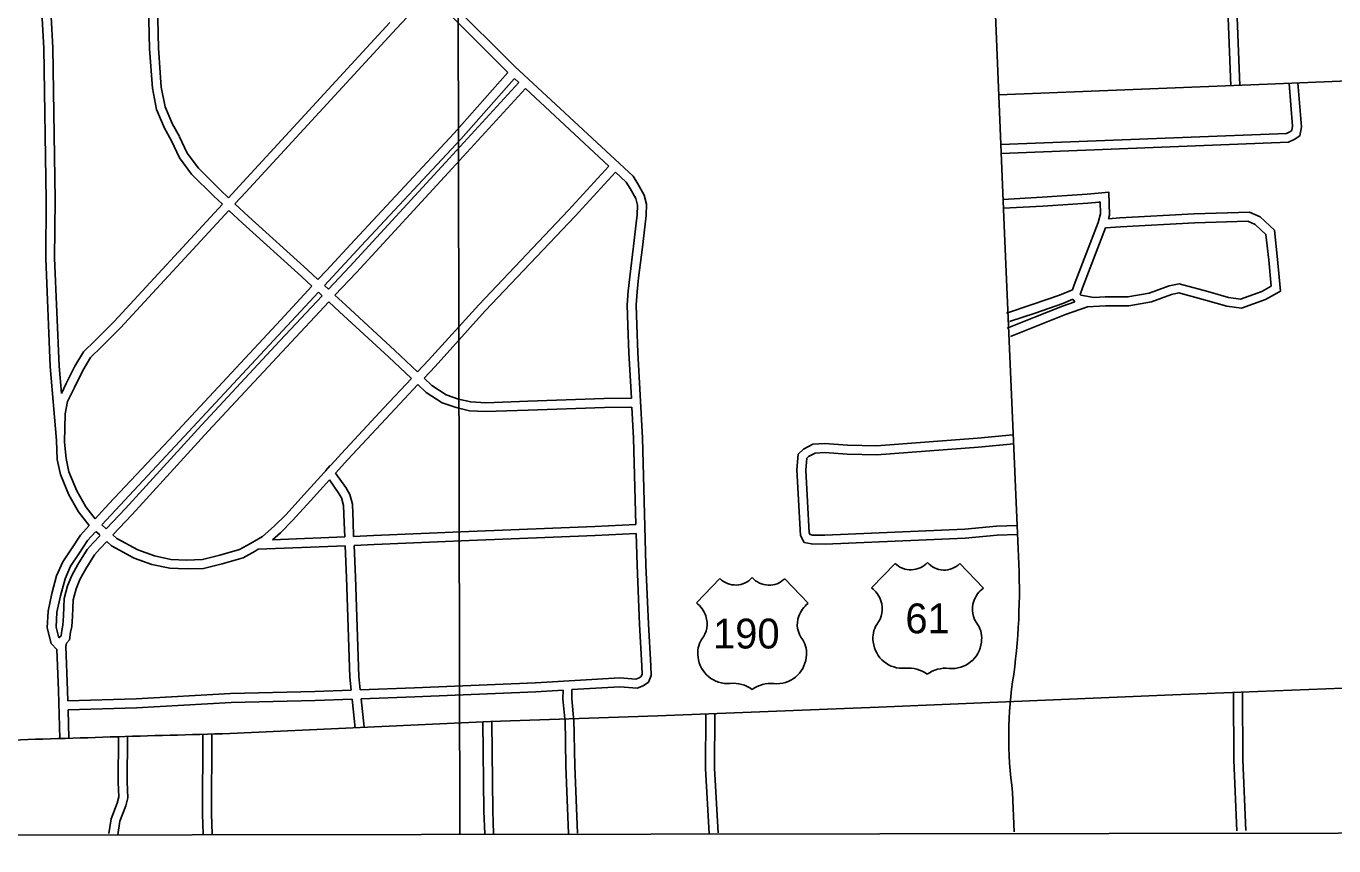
# Model space of a CAD drawing. Extents: x 3313447 to 3351316, y 703786 to 729172.
# Drawn here: x 3342401 to 3346785, y 709166 to 711914 of the extents above; entities that cross this region are included whole.
import ezdxf

# ---------------------------------------------------------------- set-up
doc = ezdxf.new("R2010")
doc.units = 0
for name, color, linetype in [('V-GRID-FRAM', 7, 'Continuous'), ('V-GRID-MAJR', 7, 'Continuous'), ('V-ROAD-CNTR', 7, 'Continuous'), ('V-ROAD-IDEN', 7, 'Continuous')]:
    doc.layers.add(name, color=color, linetype=linetype)

msp = doc.modelspace()

# ---------------------------------------------------------------- linework, layer by layer
at = {"layer": 'V-GRID-FRAM'}
msp.add_lwpolyline([(3317576.9, 727351), (3317595.4, 709166), (3349105.8, 709211.8), (3349071.4, 727396.8), (3317576.9, 727351)], dxfattribs=at)
at = {"layer": 'V-GRID-MAJR'}
msp.add_line((3343854, 709204.2), (3343843.5, 715263.9), dxfattribs=at)
at = {"layer": 'V-ROAD-CNTR'}
for points in [[(3346438.9, 711714.4), (3346400.1, 712713.4), (3346378.1, 713163.2)], [(3346468.9, 711715.6), (3346430.1, 712714.8), (3346408.2, 713162.6)], [(3342374, 713033.1), (3342380.7, 712636.6), (3342398.6, 712234.7), (3342404.4, 712114), (3342421.3, 712020.5), (3342441, 711977.8), (3342454.7, 711940.3), (3342460.4, 711839.9), (3342468, 711331.1)], [(3345725.9, 710162.7), (3345680.1, 711218.9), (3345613.6, 712849.3)], [(3342443.6, 712065.6), (3342450.1, 712029.6), (3342468.8, 711989.3), (3342484.4, 711946.5), (3342490.4, 711840.9), (3342498, 711332.6)], [(3342887.7, 711529.5), (3342864.5, 711572.6), (3342837.4, 711635), (3342823.8, 711705.8), (3342814, 711838.4), (3342808.7, 712083.7)], [(3342914.2, 711543.7), (3342891.5, 711585.7), (3342866.3, 711644), (3342853.6, 711709.7), (3342843.9, 711839.8), (3342838.7, 712085.2)], [(3343748.4, 712020.7), (3343641.8, 711905.8)], [(3343821.3, 711995.4), (3344039.2, 711778.3), (3344435.2, 711410.9), (3344451.3, 711385.3), (3344472.7, 711347.5), (3344479.8, 711317.7), (3344479.2, 711279.6), (3344475.4, 711250.2), (3344466.8, 711172.9), (3344453.7, 711070.6), (3344449.2, 711023.4), (3344445.9, 710979.5), (3344447.4, 710912), (3344451.6, 710820.3), (3344466.6, 710533.7), (3344478.4, 710108.1), (3344487.3, 709909.3), (3344494.9, 709770.1), (3344495.6, 709736.9), (3344487.4, 709714.4), (3344469.3, 709702.4), (3344449.1, 709694.2), (3344390.9, 709699.2), (3344230.5, 709689.8)], [(3343800.2, 711974.2), (3344015.9, 711759.2)], [(3343619.8, 711926.1), (3343114.8, 711378), (3343078.8, 711339)], [(3343641.9, 711905.8), (3343136.8, 711357.7), (3343100.6, 711318.5)], [(3345661.1, 711683.6), (3346562.6, 711719.3), (3347374.1, 711753.5), (3348119.6, 711782.1), (3348808.3, 711809.7), (3349098.4, 711839.7), (3349098.4, 711839.7)], [(3344015.9, 711759.2), (3343835.3, 711555.4), (3343502.3, 711197.9), (3343407, 711095), (3343378.9, 711064.7)], [(3344037.2, 711738), (3343857.5, 711535.2), (3343524.3, 711177.5), (3343429, 711074.6), (3343400.9, 711044.3)], [(3343414, 711032.1), (3343485.8, 711108.5), (3343806.8, 711456.8), (3344052.4, 711725.1)], [(3344037.8, 711738.7), (3344052.4, 711725.1)], [(3345667.9, 711517), (3346625.3, 711554.7), (3346636.6, 711560.2), (3346643.4, 711564.6), (3346646.3, 711578.5), (3346634.3, 711721.7)], [(3345669.1, 711487.1), (3346632.7, 711525), (3346651.2, 711534), (3346670.2, 711546.1), (3346676.6, 711576.7), (3346664.1, 711724.3)], [(3343436, 711011.7), (3343507.8, 711088), (3343828.9, 711436.5), (3344074.4, 711704.7)], [(3344074.4, 711704.7), (3344354.3, 711445)], [(3342914.5, 711543), (3342940.7, 711488), (3342978.1, 711437.7), (3343050.6, 711365.6), (3343078.8, 711339)], [(3342887.4, 711530.1), (3342914.9, 711472.4), (3342955.4, 711418), (3343029.7, 711344), (3343058.4, 711317)], [(3343712.9, 710754.7), (3343749.8, 710793.8), (3343918, 710980.1), (3344218.9, 711297.5), (3344354.3, 711445)], [(3343734.7, 710734.1), (3343771.9, 710773.4), (3343940, 710959.8), (3344240.9, 711277), (3344376.3, 711424.6)], [(3344376.3, 711424.6), (3344411.9, 711391.6), (3344425.5, 711370), (3344444.5, 711336.4), (3344449.7, 711314.4), (3344449.2, 711281.8), (3344445.6, 711253.8), (3344437, 711176.4), (3344423.9, 711073.9), (3344419.3, 711026), (3344415.9, 710980.3), (3344417.4, 710911), (3344421.6, 710818.8), (3344429.6, 710666.4)], [(3342468, 711332), (3342466.2, 711135.5), (3342481.5, 710772.6), (3342501.9, 710525.4), (3342504.6, 710461.3)], [(3342498, 711331.7), (3342496.2, 711136), (3342511.4, 710774.5), (3342519, 710682.5)], [(3345675.2, 711333.5), (3345807.2, 711340.4), (3345957.5, 711351.1), (3345994.9, 711354.2), (3346030.2, 711357.3), (3346032.8, 711280.9), (3346029, 711268.4)], [(3345676.8, 711303.6), (3345809, 711310.4), (3345959.8, 711321.2), (3345997.4, 711324.3), (3346001.3, 711324.6), (3346002.7, 711284.9), (3345993.9, 711256.3), (3345914, 711047.2), (3345908.2, 711030.4)], [(3343058.4, 711317), (3342695.2, 710923.9), (3342632.1, 710860.3), (3342593.1, 710822.5), (3342564, 710773.8), (3342535.3, 710716), (3342519, 710682.5)], [(3343080.3, 711296.5), (3342716.8, 710903.1), (3342653.2, 710838.9), (3342616.8, 710803.7), (3342590.3, 710759.4), (3342562.2, 710702.8), (3342539.1, 710655.2), (3342531.6, 710614.5), (3342529.7, 710519.9), (3342534.6, 710464.7), (3342544.3, 710420), (3342570.3, 710356), (3342600.6, 710302.8), (3342632.5, 710262.2)], [(3343080.3, 711296.5), (3343126.1, 711253.3), (3343323.6, 711075.1), (3343358.5, 711042.7)], [(3343100.6, 711318.5), (3343146.4, 711275.4), (3343343.9, 711097.2), (3343378.9, 711064.7)], [(3345958.6, 710972.9), (3346019, 710976.1), (3346097, 710976.1), (3346173, 710990), (3346240.5, 711014.5), (3346265.3, 711019.8), (3346354, 710995.9), (3346425.7, 710975.2), (3346475, 710968.4), (3346555.8, 710997.4), (3346606.2, 711025.8), (3346596.1, 711132), (3346585.6, 711230.1), (3346537.2, 711274.3), (3346501.9, 711290.7), (3346316.7, 711285), (3346067.1, 711271.3), (3346029, 711268.4)], [(3346018.8, 711237.5), (3345942.2, 711036.9), (3345934.5, 711014.9), (3345936.5, 711012.2), (3345979.7, 711004.1)], [(3345979.7, 711004.1), (3346018.2, 711006.1), (3346094.3, 711006.1), (3346165.2, 711019), (3346232.1, 711043.4), (3346266.1, 711050.7), (3346362, 711024.8), (3346431.9, 711004.7), (3346471.8, 710999.1), (3346543.3, 711024.7), (3346574.5, 711042.4), (3346566.2, 711129), (3346557, 711215.6), (3346520.3, 711249), (3346495.7, 711260.5), (3346318, 711255), (3346069.1, 711241.4), (3346018.8, 711237.5)], [(3343358.5, 711042.7), (3343254, 710929.9), (3342878.7, 710526.1), (3342677.7, 710312.1), (3342632.5, 710262.2)], [(3343380.5, 711022.3), (3343276, 710909.5), (3342900.6, 710505.7), (3342699.8, 710291.8), (3342654.6, 710241.9)], [(3343380.5, 711022.3), (3343393.5, 711010.2)], [(3343400.9, 711044.3), (3343414, 711032.1)], [(3345687.6, 710952.2), (3345773.1, 710980.4), (3345865, 711012.6), (3345908.2, 711030.4)], [(3342669.4, 710229.1), (3342734.1, 710297.5), (3342988.6, 710576.4), (3343251.3, 710858.9), (3343393.5, 711010.2)], [(3342691.4, 710208.7), (3342756.1, 710277.1), (3343010.7, 710556.1), (3343273.2, 710838.4), (3343415.5, 710989.8)], [(3343415.5, 710989.8), (3343451.5, 710956.4), (3343615.9, 710805), (3343692.3, 710732.9)], [(3343436, 711011.7), (3343471.8, 710978.5), (3343636.4, 710826.9), (3343712.9, 710754.7)], [(3345688.9, 710901.3), (3345779, 710937.3), (3345874.8, 710975), (3345916, 710989.6)], [(3345696.9, 710923.7), (3345782.7, 710952), (3345875.6, 710984.6), (3345909.4, 710998.4)], [(3345700, 710873.4), (3345790.1, 710909.5), (3345885.4, 710946.9), (3345958.6, 710972.9)], [(3345909.4, 710998.4), (3345916, 710989.6)], [(3342691.4, 710208.7), (3342704.8, 710196.6), (3342774.8, 710158.3), (3342830.6, 710138), (3342886.2, 710126.5), (3342938.3, 710124.3), (3342991.4, 710125.9), (3343049.7, 710140.6), (3343116.4, 710159.3), (3343153.3, 710180.1), (3343193.1, 710202.7), (3343232.5, 710237.5), (3343272, 710277.1), (3343331.6, 710343.2), (3343457.5, 710481.6), (3343599.8, 710634.9), (3343692.3, 710732.9)], [(3343438, 710415.6), (3343479.6, 710461.3), (3343621.7, 710614.4), (3343714.1, 710712.3)], [(3343714.1, 710712.3), (3343742, 710686), (3343795.2, 710651.1), (3343842.1, 710635.2), (3343887.1, 710624.5), (3343941, 710621.8), (3344083.5, 710626.4), (3344339.1, 710635.9), (3344431.2, 710636.4)], [(3343734.7, 710734.1), (3343760.7, 710709.6), (3343808.4, 710678.3), (3343850.4, 710664.1), (3343891.3, 710654.4), (3343941.3, 710651.8), (3344082.5, 710656.4), (3344338.5, 710665.9), (3344429.6, 710666.4)], [(3344431.2, 710636.4), (3344436.7, 710532.5), (3344444.7, 710242.9)], [(3345708.5, 710544), (3345590.2, 710532.4), (3345251.1, 710506.8), (3345154.1, 710509.3), (3345078.3, 710514.6), (3345037.5, 710512.4), (3345006.1, 710496.4), (3344988.4, 710478.8), (3344984.4, 710426.2), (3344996.1, 710206.3), (3345009.2, 710183.1), (3345033.4, 710178.1), (3345079.1, 710177.5), (3345548.9, 710197.9), (3345655.5, 710208.1), (3345723.6, 710209.7)], [(3345711.5, 710514.1), (3345592.8, 710502.5), (3345251.9, 710476.7), (3345152.6, 710479.3), (3345078, 710484.5), (3345045.5, 710482.7), (3345023.9, 710471.8), (3345017.5, 710465.4), (3345014.5, 710425.8), (3345025.7, 710214.9), (3345028.6, 710209.7), (3345036.6, 710208.1), (3345078.6, 710207.5), (3345546.9, 710227.9), (3345653.7, 710238), (3345722.9, 710239.7)], [(3342504.6, 710461.3), (3342515.5, 710411.1), (3342543.2, 710342.9), (3342575.7, 710286), (3342612.1, 710239.7)], [(3343420.3, 710440.7), (3343404.7, 710423.5)], [(3343498.6, 710203.4), (3343496.5, 710251.8), (3343494.5, 710311.5), (3343485.8, 710344.3), (3343472.3, 710367), (3343438, 710415.6)], [(3343226.5, 710192.2), (3343253.1, 710215.6), (3343293.8, 710256.4), (3343353.8, 710323.1), (3343417.3, 710392.9)], [(3343468.6, 710202.2), (3343466.6, 710250.6), (3343464.6, 710307.1), (3343457.8, 710332.6), (3343447.1, 710350.6), (3343417.3, 710392.9)], [(3342612.1, 710239.7), (3342583.1, 710207.7), (3342552.3, 710161.3), (3342523.3, 710118.2), (3342502.9, 710071.8), (3342486.4, 710011.6), (3342474, 709953.3), (3342471.6, 709896.6), (3342484.4, 709844.4), (3342503.9, 709824.2)], [(3342654.6, 710241.9), (3342669.1, 710228.8)], [(3343498.6, 710203.4), (3343565.6, 710206.2), (3343885.1, 710219.6), (3344307, 710236.1), (3344444.7, 710242.9)], [(3342633.4, 710218.5), (3342606.8, 710189.2), (3342577.2, 710144.6), (3342549.7, 710103.7), (3342531.2, 710061.7), (3342515.5, 710004.5), (3342503.8, 709949.5), (3342501.7, 709899.6), (3342510.7, 709863)], [(3342510.7, 709863), (3342517.9, 709870.1), (3342520, 709887.5), (3342523.5, 709905.8), (3342525.7, 709937.1), (3342528.5, 709995), (3342539.3, 710037.4), (3342553.5, 710071.9), (3342574.3, 710109.5), (3342605.7, 710159.9), (3342625, 710182.2), (3342648.5, 710207)], [(3342540.5, 709651.9), (3342539.5, 709687.3), (3342533.5, 709834.8), (3342535.6, 709845.4), (3342546.4, 709856.2), (3342549.6, 709882.8), (3342553.3, 709901.9), (3342555.7, 709935.4), (3342558.4, 709990.6), (3342567.8, 710028), (3342580.6, 710058.9), (3342600.2, 710094.3), (3342630, 710142), (3342647.2, 710162.1), (3342670.7, 710186.9)], [(3342634.4, 710219.7), (3342647.2, 710208.2)], [(3342670.7, 710186.9), (3342687.3, 710172), (3342762.4, 710130.9), (3342822.4, 710109.1), (3342882.5, 710096.6), (3342938.1, 710094.3), (3342995.6, 710096), (3343057.4, 710111.7), (3343128, 710131.4), (3343168, 710154), (3343178.9, 710160.2)], [(3343226.5, 710192.2), (3343468.6, 710202.2)], [(3343499.8, 710173.4), (3343566.9, 710176.2), (3343886.3, 710189.6), (3344308.4, 710206.1), (3344445.5, 710212.9)], [(3344445.5, 710212.9), (3344448.5, 710107), (3344457.3, 709907.8), (3344464.9, 709769), (3344465.5, 709741.9), (3344462.6, 709734), (3344455.2, 709729.1), (3344444.4, 709724.7), (3344391.4, 709729.3), (3344107.8, 709712.7), (3343702.5, 709695.3), (3343520.4, 709689)], [(3343178.9, 710160.2), (3343469.9, 710172.2)], [(3343490.3, 709687.9), (3343485.8, 709731.8), (3343474.3, 710065.8), (3343469.9, 710172.2)], [(3343520.4, 709689), (3343515.8, 709733.9), (3343504.3, 710066.9), (3343499.8, 710173.4)], [(3342514.1, 709525.8), (3342509.5, 709686.3), (3342503.9, 709824.2)], [(3349102.3, 709786), (3348413.2, 709757.1), (3347768.1, 709733), (3347099.6, 709705.6), (3346244.3, 709671.8), (3345258.2, 709630.5), (3344518.4, 709602.4), (3343957.8, 709582.6), (3343083.6, 709542.6)], [(3343490.3, 709687.9), (3343368.2, 709683.7), (3343086.2, 709677), (3342769, 709659), (3342540.5, 709651.9)], [(3343493.4, 709658), (3343369.1, 709653.7), (3343087.4, 709647), (3342770.3, 709629.1), (3342541.4, 709621.9)], [(3343503.5, 709560.9), (3343493.4, 709658)], [(3344200.5, 709688.1), (3344109.3, 709682.7), (3343703.6, 709665.3), (3343523.5, 709659.1)], [(3343533.3, 709564), (3343523.5, 709659.1)], [(3344200.5, 709688.1), (3344199.9, 709659.1), (3344207.3, 709580.3)], [(3344230.5, 709689.8), (3344230, 709660.2), (3344237.2, 709583.1)], [(3346448.2, 709680.4), (3346449.1, 709453.3), (3346459, 709216.1)], [(3346478.2, 709680.5), (3346479.1, 709454), (3346489, 709217.3)], [(3342544.1, 709526.7), (3342541.4, 709621.9)], [(3343931.4, 709581.9), (3343934.6, 709282.8), (3343938, 709206.6)], [(3343961.4, 709582.2), (3343964.6, 709283.7), (3343967.9, 709207.9)], [(3344207.1, 709591.7), (3344209.5, 709432.8), (3344218.8, 709207)], [(3344237.1, 709592.2), (3344239.5, 709433.7), (3344248.8, 709208.3)], [(3344679.1, 709609.2), (3344677.8, 709424.7), (3344690.4, 709207.4)], [(3344709.1, 709609), (3344707.8, 709425.4), (3344720.4, 709209.2)], [(3342709.9, 709532.2), (3342709.6, 709379.2), (3342711.4, 709330.1), (3342706.3, 709309.2), (3342686.1, 709256.9), (3342678.2, 709207.8)], [(3342739.9, 709532.2), (3342739.6, 709379.8), (3342741.5, 709327), (3342735, 709300.2), (3342715.2, 709249), (3342707.8, 709203)], [(3342993.3, 709540.5), (3342992.3, 709271.7), (3342994.3, 709205.4)], [(3343023.3, 709540.4), (3343022.3, 709272), (3343024.3, 709206.3)], [(3345713, 709212.5), (3345707.7, 709344.8)]]:
    msp.add_lwpolyline(points, dxfattribs=at)
for centre, radius, start, end in [((3343594.6, 710025.4), 2135.7, 352.3377, 3.6858), ((3347029.2, 709531.1), 1334.5, 170.9648, 188.0216), ((3348641.4, 511776.1), 197844.6, 91.609735, 91.842218)]:
    msp.add_arc(centre, radius, start, end, dxfattribs=at)
at = {"layer": 'V-ROAD-IDEN'}
for p, q in [((3345234.6, 710031.2), (3345313.7, 710112.9)), ((3345609.6, 710030), (3345530.8, 710112.1)), ((3344647.4, 709980.3), (3344726.6, 710062.1)), ((3345022.4, 709979.1), (3344943.6, 710061.2))]:
    msp.add_line(p, q, dxfattribs=at)
for centre, major_axis, start_param, end_param in [((3345366.4, 710166.3), (0, -75), 5.502702, 7.121811), ((3345478.3, 710165.6), (0, 75), 2.291842, 3.917604), ((3344779.2, 710115.4), (0, -75), 5.502702, 7.121811), ((3344891.2, 710114.8), (0, 75), 2.291842, 3.917604), ((3345179.3, 709957.5), (0, 92.2), 5.045266, 5.638568), ((3345664.5, 709956), (0, -92.2), 3.781672, 4.374974), ((3344592.1, 709906.6), (0, 92.2), 5.045266, 5.638568), ((3345077.4, 709905.1), (0, -92.2), 3.781672, 4.374974), ((3345189.4, 709960.6), (0, 81.7), 4.021008, 5.049788), ((3345654.5, 709959.2), (0, -81.7), 4.370452, 5.399232), ((3344602.2, 709909.7), (0, 81.7), 4.021008, 5.049788), ((3345067.3, 709908.3), (0, -81.7), 4.370452, 5.399232), ((3345325.7, 709863.4), (0, -86.5), 4.163028, 4.868958), ((3345517.7, 709862.6), (0, 86.5), 4.551282, 5.257212), ((3344738.5, 709812.5), (0, -86.5), 4.163028, 4.868958), ((3344930.5, 709811.7), (0, 86.5), 4.551282, 5.257212), ((3345338.6, 709860), (0, 98.8), 1.672766, 3.238327), ((3345504.8, 709859.2), (0, -98.8), 6.181885, 7.747479), ((3344751.4, 709809.1), (0, 98.8), 1.672766, 3.238327), ((3344917.6, 709808.3), (0, -98.8), 6.181885, 7.747479), ((3345358.9, 709656.5), (0, 105.6), 5.646836, 6.385311), ((3345483.6, 709655.9), (0, -105.6), 3.034929, 3.773404), ((3344771.7, 709605.6), (0, 105.6), 5.646836, 6.385311), ((3344896.4, 709605), (0, -105.6), 3.034929, 3.773404)]:
    msp.add_ellipse(centre, major_axis=major_axis, ratio=0.99789, start_param=start_param, end_param=end_param, dxfattribs=at)

# ---------------------------------------------------------------- texts
for s, p in [('61', (3345348.1, 709878.6)), ('190', (3344703.4, 709827.7))]:
    msp.add_text(s, height=100, dxfattribs=at).set_placement(p)

doc.saveas('drawing.dxf')
